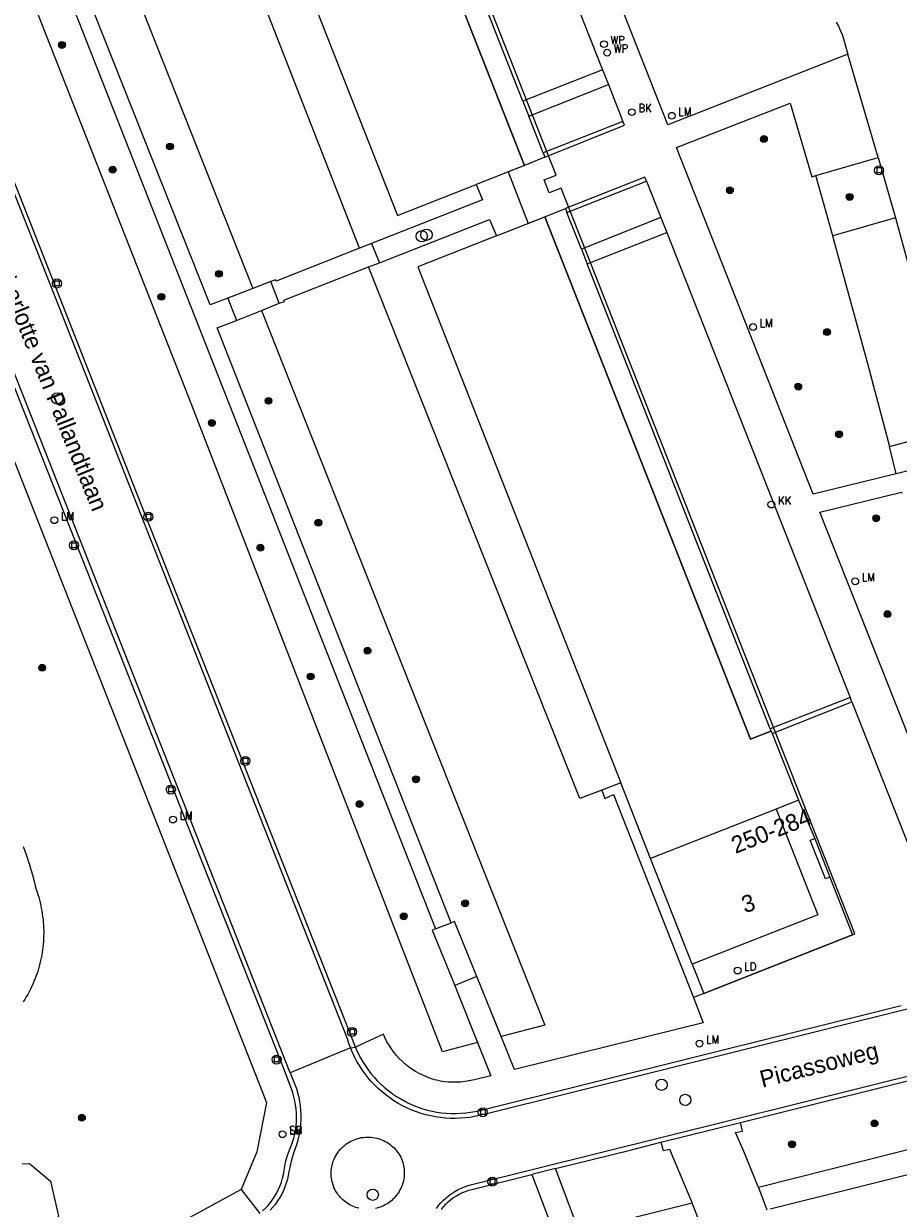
# Model space of a CAD drawing. Header units: metres. Extents: x 138165 to 154469, y 480134 to 494189.
# Tile 567 of 656: x 146293 to 146358, y 486988 to 487076. Entities that reach past the tile are written whole.
import ezdxf

# ---------------------------------------------------------------- set-up
doc = ezdxf.new("R2010")
doc.units = ezdxf.units.M
doc.header["$LTSCALE"] = 0.001
doc.header["$MEASUREMENT"] = 0
for name, color, linetype, lineweight in [('Level 5', 7, 'Continuous', 0), ('TOP-L-topo objecten punt', 7, 'Continuous', 0), ('TOP-L-topo objecten vlak', 7, 'Continuous', 0), ('TOP-L-verharding molgoot', 7, 'Continuous', 0), ('TOP-T-topo huisnummering naamgeving', 7, 'Continuous', 0)]:
    doc.layers.add(name, color=color, linetype=linetype, lineweight=lineweight)
doc.styles.add('Style-INTL_ISO', font='INTL_ISO.shx')
doc.styles.add('Style-STANDARD', font='STANDARD.shx')

# ---------------------------------------------------------------- blocks, each defined once
blk = doc.blocks.new('24')
at = {"layer": 'TOP-L-topo objecten punt', "color": 7, "linetype": 'Continuous', "lineweight": 0}
for radius in [0.025, 0.0182, 0.0115, 0.005]:
    blk.add_circle((0, 0), radius, dxfattribs=at)
blk = doc.blocks.new('121')
at = {"layer": 'TOP-L-topo objecten punt', "color": 7, "linetype": 'Continuous', "lineweight": 0}
blk.add_circle((0, 0), 0.025, dxfattribs=at)
at = {"layer": 'TOP-L-topo objecten punt', "color": 7, "linetype": 'Continuous', "lineweight": 0, "style": 'Style-STANDARD'}
blk.add_text('LD', height=0.06, dxfattribs=at).set_placement((0.0483, 0))
blk = doc.blocks.new('*U13')
at = {"layer": 'Level 5', "color": 7, "linetype": 'Continuous', "lineweight": 0}
blk.add_circle((0, 0), 0.0415, dxfattribs=at)
blk = doc.blocks.new('150')
at = {"layer": 'Level 5', "color": 7, "linetype": 'Continuous', "lineweight": 0}
blk.add_blockref('*U13', (0, 0), dxfattribs=at)
blk = doc.blocks.new('39')
at = {"layer": 'TOP-L-topo objecten punt', "color": 7, "linetype": 'Continuous', "lineweight": 0}
for p, q in [((0.0175, 0.0175), (-0.0175, 0.0175)), ((-0.0175, 0.0175), (-0.0175, -0.0175)), ((0.0175, 0.0175), (0.0175, -0.0175)), ((0.0175, -0.0175), (-0.0175, -0.0175))]:
    blk.add_line(p, q, dxfattribs=at)
blk.add_circle((0, 0), 0.0332, dxfattribs=at)
blk = doc.blocks.new('72')
at = {"layer": 'TOP-L-topo objecten punt', "color": 7, "linetype": 'Continuous', "lineweight": 0}
blk.add_circle((0, 0), 0.025, dxfattribs=at)
at = {"layer": 'TOP-L-topo objecten punt', "color": 7, "linetype": 'Continuous', "lineweight": 0, "style": 'Style-STANDARD'}
blk.add_text('BK', height=0.06, dxfattribs=at).set_placement((0.0483, 0))
blk = doc.blocks.new('73')
at = {"layer": 'TOP-L-topo objecten punt', "color": 7, "linetype": 'Continuous', "lineweight": 0}
blk.add_circle((0, 0), 0.025, dxfattribs=at)
at = {"layer": 'TOP-L-topo objecten punt', "color": 7, "linetype": 'Continuous', "lineweight": 0, "style": 'Style-STANDARD'}
blk.add_text('WP', height=0.06, dxfattribs=at).set_placement((0.0483, 0))
blk = doc.blocks.new('16')
at = {"layer": 'TOP-L-topo objecten punt', "color": 7, "linetype": 'Continuous', "lineweight": 0}
blk.add_circle((0, 0), 0.025, dxfattribs=at)
at = {"layer": 'TOP-L-topo objecten punt', "color": 7, "linetype": 'Continuous', "lineweight": 0, "style": 'Style-STANDARD'}
blk.add_text('LM', height=0.06, dxfattribs=at).set_placement((0.0483, 0))
blk = doc.blocks.new('119')
at = {"layer": 'TOP-L-topo objecten punt', "color": 7, "linetype": 'Continuous', "lineweight": 0}
blk.add_circle((0, 0), 0.025, dxfattribs=at)
at = {"layer": 'TOP-L-topo objecten punt', "color": 7, "linetype": 'Continuous', "lineweight": 0, "style": 'Style-STANDARD'}
blk.add_text('KK', height=0.06, dxfattribs=at).set_placement((0.0483, 0))
blk = doc.blocks.new('175')
at = {"layer": 'TOP-L-topo objecten punt', "color": 7, "linetype": 'Continuous', "lineweight": 0}
blk.add_circle((0, 0), 0.025, dxfattribs=at)
at = {"layer": 'TOP-L-topo objecten punt', "color": 7, "linetype": 'Continuous', "lineweight": 0, "style": 'Style-STANDARD'}
blk.add_text('SB', height=0.06, dxfattribs=at).set_placement((0.0483, 0))

msp = doc.modelspace()

# ---------------------------------------------------------------- linework, layer by layer
at = {"layer": 'TOP-L-topo objecten vlak', "flags": 128}
for points in [[(146302.044, 487125.98), (146296.328, 487123.73), (146320.854, 487061.434), (146326.635, 487063.71)], [(146318.071, 487059.019), (146292.774, 487123.745)], [(146284.681, 487120.465), (146310.215, 487056.06)], [(146308.384, 487055.341), (146307.068, 487054.85), (146281.513, 487119.191), (146283.111, 487119.835)], [(146277.806, 487117.765), (146279.395, 487118.401), (146280.778, 487117.982), (146323.663, 487008.938)], [(146326.746, 487000.571), (146324.171, 486999.9), (146305.508, 487048.031), (146281.278, 487109.586), (146278.79, 487115.75), (146277.806, 487117.765)], [(146272.74, 487113.573), (146317.151, 487000.865), (146317.265, 487000.518), (146317.394, 487000.176)], [(146317.761, 487000.246), (146317.415, 487001.117), (146302.301, 487039.42), (146273.063, 487113.7)], [(146312.972, 486998.357), (146268.208, 487111.87)], [(146353.994, 487073.29), (146340.74, 487068.088), (146329.751, 487095.997), (146331.743, 487096.782), (146330.859, 487099.027), (146328.867, 487098.243), (146328.399, 487099.43), (146339.828, 487103.879)], [(146326.261, 487096.668), (146335.943, 487072.143)], [(146342.548, 487006.331), (146343.392, 487004.186), (146354.343, 487008.497), (146354.507, 487008.562), (146332.901, 487063.442), (146332.017, 487063.094), (146331.645, 487064.038), (146332.529, 487064.386), (146320.685, 487094.468), (146320.418, 487094.363), (146318.917, 487093.772), (146330.2, 487065.114), (146328.991, 487064.637), (146330.483, 487060.846), (146331.693, 487061.322), (146346.821, 487022.898), (146348.33, 487023.492), (146348.358, 487023.503), (146348.427, 487023.321), (146350.363, 487018.404), (146348.72, 487017.757), (146351.787, 487009.968), (146342.548, 487006.331)], [(146330.2, 487065.114), (146318.917, 487093.772), (146320.418, 487094.363)], [(146330.085, 487069.828), (146320.418, 487094.363)], [(146353.141, 487075.659), (146353.295, 487075.36), (146353.435, 487075.054), (146353.56, 487074.741), (146353.614, 487074.592), (146353.994, 487073.29)], [(146356.224, 487065.682), (146353.994, 487073.29)], [(146335.943, 487072.143), (146330.085, 487069.828)], [(146335.943, 487072.143), (146336.372, 487071.056)], [(146330.52, 487068.723), (146336.372, 487071.056)], [(146336.372, 487071.056), (146337.442, 487068.347)], [(146330.085, 487069.828), (146330.52, 487068.723)], [(146357.541, 487042.415), (146351.446, 487040.911), (146341.391, 487066.434), (146349.735, 487069.69), (146351.339, 487064.272), (146351.63, 487064.356)], [(146331.583, 487066.026), (146330.52, 487068.723)], [(146337.442, 487068.347), (146331.583, 487066.026)], [(146331.707, 487065.718), (146337.57, 487068.068), (146337.442, 487068.347)], [(146331.707, 487065.718), (146330.2, 487065.114)], [(146331.583, 487066.026), (146331.707, 487065.718)], [(146351.63, 487064.356), (146356.224, 487065.682)], [(146356.224, 487065.682), (146357.492, 487061.242)], [(146330.2, 487065.114), (146326.635, 487063.71)], [(146326.635, 487063.71), (146327.101, 487062.565), (146318.954, 487059.367)], [(146339.178, 487063.96), (146339.063, 487064.252), (146333.213, 487061.926)], [(146333.32, 487061.656), (146339.178, 487063.96)], [(146339.178, 487063.96), (146340.241, 487061.265)], [(146352.879, 487059.933), (146351.63, 487064.356)], [(146331.693, 487061.322), (146333.213, 487061.926)], [(146333.213, 487061.926), (146333.32, 487061.656)], [(146319.534, 487057.936), (146327.636, 487061.138), (146328.133, 487059.92)], [(146328.133, 487059.92), (146331.693, 487061.322)], [(146348.33, 487023.492), (146346.821, 487022.898), (146331.693, 487061.322)], [(146334.386, 487058.946), (146333.32, 487061.656)], [(146340.241, 487061.265), (146334.386, 487058.946)], [(146340.241, 487061.265), (146340.67, 487060.177)], [(146357.492, 487061.242), (146352.879, 487059.933)], [(146357.492, 487061.242), (146361.15, 487047.863), (146361.708, 487045.69)], [(146334.815, 487057.855), (146340.67, 487060.177)], [(146340.67, 487060.177), (146354.159, 487025.972)], [(146318.954, 487059.367), (146318.071, 487059.019)], [(146318.954, 487059.367), (146319.534, 487057.936)], [(146328.133, 487059.92), (146322.346, 487057.642), (146337.289, 487019.689)], [(146352.879, 487059.933), (146352.865, 487059.929), (146355.441, 487050.53), (146357.056, 487044.422)], [(146318.071, 487059.019), (146311.924, 487056.586), (146311.911, 487056.694), (146311.537, 487056.579)], [(146334.386, 487058.946), (146334.815, 487057.855)], [(146312.163, 487054.962), (146312.544, 487055.102), (146312.486, 487055.196), (146318.737, 487057.646)], [(146318.737, 487057.646), (146319.534, 487057.936)], [(146335.881, 487019.135), (146334.278, 487018.53), (146318.737, 487057.646)], [(146348.267, 487023.652), (146334.815, 487057.855)], [(146311.537, 487056.579), (146310.215, 487056.06)], [(146312.163, 487054.962), (146311.537, 487056.579)], [(146310.215, 487056.06), (146308.384, 487055.341)], [(146308.384, 487055.341), (146309.005, 487053.694)], [(146310.858, 487054.438), (146312.163, 487054.962)], [(146309.005, 487053.694), (146310.858, 487054.438)], [(146310.858, 487054.438), (146331.701, 487001.864), (146328.476, 487001.023)], [(146324.813, 487009.386), (146307.598, 487053.147), (146309.005, 487053.694)], [(146310.937, 486988.182), (146311.142, 486988.381), (146311.336, 486988.591), (146311.517, 486988.811), (146311.685, 486989.041), (146311.841, 486989.28), (146311.983, 486989.528), (146312.111, 486989.783), (146312.224, 486990.045), (146312.322, 486990.313), (146312.405, 486990.586), (146312.473, 486990.864), (146312.532, 486991.187), (146312.571, 486991.477), (146312.627, 486991.764), (146312.697, 486992.048), (146312.784, 486992.328), (146312.885, 486992.602), (146313.035, 486992.963), (146313.138, 486993.253), (146313.226, 486993.547), (146313.298, 486993.845), (146313.355, 486994.147), (146313.396, 486994.451), (146313.421, 486994.757), (146313.43, 486995.064), (146313.423, 486995.371), (146313.4, 486995.677), (146313.362, 486995.981), (146313.307, 486996.284), (146313.237, 486996.582), (146313.151, 486996.877), (146313.05, 486997.167), (146312.289, 486999.155), (146291.855, 487050.903)], [(146290.048, 487049.91), (146311.214, 486996.17), (146310.513, 486992.544), (146309.362, 486989.756)], [(146357.056, 487044.422), (146361.708, 487045.69)], [(146357.541, 487042.415), (146357.056, 487044.422)], [(146362.274, 487043.583), (146357.541, 487042.415)], [(146364.097, 487016.321), (146361.466, 487015.523), (146351.939, 487039.602), (146357.946, 487041.076), (146357.967, 487040.99)], [(146354.159, 487025.972), (146348.267, 487023.652)], [(146348.427, 487023.321), (146354.285, 487025.653)], [(146354.285, 487025.653), (146354.159, 487025.972)], [(146354.285, 487025.653), (146362.619, 487004.519)], [(146348.267, 487023.652), (146348.33, 487023.492)], [(146348.33, 487023.492), (146348.358, 487023.503), (146348.427, 487023.321)], [(146348.427, 487023.321), (146350.363, 487018.404)], [(146337.289, 487019.689), (146335.881, 487019.135)], [(146335.881, 487019.135), (146336.123, 487018.518), (146336.747, 487018.826), (146342.622, 487003.888)], [(146339.482, 487014.12), (146337.289, 487019.689)], [(146350.363, 487018.404), (146348.72, 487017.757)], [(146350.363, 487018.404), (146351.553, 487015.588)], [(146348.72, 487017.757), (146339.482, 487014.12)], [(146348.72, 487017.757), (146351.787, 487009.968), (146342.548, 487006.331), (146339.482, 487014.12)], [(146352.675, 487012.736), (146352.35, 487012.608), (146351.227, 487015.46), (146351.553, 487015.588)], [(146351.553, 487015.588), (146352.675, 487012.736)], [(146293.315, 487014.991), (146293.42, 487014.721), (146293.507, 487014.486), (146293.591, 487014.252), (146293.674, 487014.012), (146293.764, 487013.739), (146293.842, 487013.488), (146293.921, 487013.223), (146293.99, 487012.98), (146294.056, 487012.736), (146294.116, 487012.498), (146294.176, 487012.254), (146294.23, 487012.008), (146294.256, 487011.89), (146294.271, 487011.849), (146294.343, 487011.645), (146294.401, 487011.464), (146294.462, 487011.261), (146294.513, 487011.08), (146294.566, 487010.87), (146294.614, 487010.662), (146294.658, 487010.451), (146294.691, 487010.267), (146294.727, 487010.056), (146294.756, 487009.841), (146294.782, 487009.625), (146294.798, 487009.438), (146294.814, 487009.228), (146294.825, 487009.008), (146294.83, 487008.821), (146294.831, 487008.61), (146294.829, 487008.423), (146294.821, 487008.208), (146294.808, 487007.991), (146294.793, 487007.804), (146294.772, 487007.595), (146294.748, 487007.403), (146294.717, 487007.193), (146294.686, 487007.008), (146294.646, 487006.8), (146294.607, 487006.617), (146294.557, 487006.403), (146294.503, 487006.197), (146294.446, 487005.991), (146294.39, 487005.811), (146294.323, 487005.608), (146294.259, 487005.429), (146294.185, 487005.232), (146294.113, 487005.054), (146294.03, 487004.862), (146293.94, 487004.662), (146293.857, 487004.491), (146293.76, 487004.3), (146293.656, 487004.11), (146293.553, 487003.927), (146293.442, 487003.741), (146293.328, 487003.56)], [(146352.675, 487012.736), (146354.343, 487008.497), (146343.392, 487004.186), (146342.622, 487003.888)], [(146326.699, 487005.437), (146325.058, 487009.482), (146324.813, 487009.386)], [(146323.663, 487008.938), (146323.419, 487008.843), (146325.075, 487004.774)], [(146323.663, 487008.938), (146324.813, 487009.386)], [(146326.699, 487005.437), (146325.075, 487004.774)], [(146328.476, 487001.023), (146326.699, 487005.437)], [(146325.075, 487004.774), (146325.245, 487004.341), (146326.746, 487000.571)], [(146342.622, 487003.888), (146343.353, 487002.028), (146329.46, 486998.579), (146328.476, 487001.023)], [(146358.443, 487003.049), (146327.341, 486995.311), (146327.007, 486995.235), (146326.887, 486995.206), (146326.534, 486995.131), (146326.177, 486995.071), (146325.819, 486995.028), (146325.458, 486995), (146325.097, 486994.989), (146324.736, 486994.993), (146324.375, 486995.013), (146324.016, 486995.05), (146323.658, 486995.102), (146323.304, 486995.17), (146322.952, 486995.253), (146322.605, 486995.352), (146322.262, 486995.467), (146321.925, 486995.596), (146321.594, 486995.74), (146321.269, 486995.899), (146321.227, 486995.921), (146320.908, 486996.099), (146320.597, 486996.291), (146320.295, 486996.496), (146320.002, 486996.715), (146319.719, 486996.946), (146319.446, 486997.189), (146319.184, 486997.444), (146318.934, 486997.71), (146318.695, 486997.986), (146318.469, 486998.273), (146318.256, 486998.57), (146318.056, 486998.875), (146317.869, 486999.189), (146317.696, 486999.511), (146317.538, 486999.84), (146317.394, 487000.176)], [(146317.761, 487000.246), (146317.828, 487000.083), (146317.974, 486999.764), (146318.133, 486999.452), (146318.307, 486999.148), (146318.494, 486998.852), (146318.695, 486998.564), (146318.908, 486998.287), (146319.134, 486998.019), (146319.372, 486997.762), (146319.622, 486997.515), (146319.882, 486997.281), (146320.153, 486997.059), (146320.434, 486996.849), (146320.496, 486996.805), (146320.79, 486996.606), (146321.093, 486996.421), (146321.405, 486996.25), (146321.723, 486996.092), (146322.049, 486995.95), (146322.38, 486995.822), (146322.717, 486995.709), (146323.059, 486995.611), (146323.405, 486995.529), (146323.754, 486995.463), (146324.105, 486995.412), (146324.459, 486995.377), (146324.814, 486995.358), (146325.169, 486995.355), (146325.524, 486995.369), (146325.878, 486995.398), (146326.231, 486995.443), (146326.581, 486995.503), (146326.928, 486995.58), (146357.912, 487003.291)], [(146326.746, 487000.571), (146327.722, 486998.119), (146326.517, 486997.838), (146325.828, 486997.706), (146325.504, 486997.667), (146325.209, 486997.649), (146324.912, 486997.647), (146324.617, 486997.661), (146324.322, 486997.69), (146324.03, 486997.736), (146323.74, 486997.797), (146323.573, 486997.843), (146323.282, 486997.936), (146322.996, 486998.044), (146322.716, 486998.166), (146322.443, 486998.304), (146322.177, 486998.455), (146321.92, 486998.62), (146321.672, 486998.798), (146321.434, 486998.989), (146321.205, 486999.192), (146320.988, 486999.407), (146320.783, 486999.633), (146320.589, 486999.87), (146320.408, 487000.116), (146320.24, 487000.371), (146320.086, 487000.635), (146319.946, 487000.907), (146319.82, 487001.185), (146317.761, 487000.246)], [(146348.267, 486988.333), (146362.35, 486991.839), (146363.616, 486992.157), (146364.837, 486992.465), (146367.279, 486993.088), (146369.718, 486993.718), (146372.156, 486994.356), (146374.591, 486995.002), (146377.025, 486995.656), (146378.241, 486995.986), (146379.699, 486996.384), (146382.128, 486997.054), (146383.754, 486997.517), (146385.467, 486998.008), (146387.179, 486998.501), (146388.606, 486998.914), (146390.316, 486999.413), (146392.026, 486999.914), (146393.451, 487000.334), (146395.159, 487000.84)], [(146317.394, 487000.176), (146312.972, 486998.357)], [(146317.394, 487000.176), (146317.761, 487000.246)], [(146323.724, 486988.367), (146323.883, 486988.579), (146324.055, 486988.782), (146324.239, 486988.974), (146324.434, 486989.154), (146324.639, 486989.323), (146324.854, 486989.479), (146325.078, 486989.621), (146325.31, 486989.75), (146325.55, 486989.865), (146325.796, 486989.965), (146326.048, 486990.049), (146326.235, 486990.102), (146359.844, 486998.464), (146362.818, 486999.273), (146365.19, 486999.88), (146367.792, 487000.554)], [(146312.972, 486998.357), (146313.313, 486997.493), (146313.421, 486997.182), (146313.514, 486996.866), (146313.592, 486996.546), (146313.653, 486996.222), (146313.699, 486995.896), (146313.73, 486995.568), (146313.744, 486995.239), (146313.742, 486994.91), (146313.724, 486994.581), (146313.691, 486994.253), (146313.641, 486993.928), (146313.576, 486993.605), (146313.495, 486993.285), (146313.398, 486992.97), (146313.274, 486992.628), (146313.241, 486992.504), (146313.132, 486992.175), (146313.038, 486991.841), (146312.959, 486991.502), (146312.896, 486991.161), (146312.892, 486991.133), (146312.877, 486991.088), (146312.826, 486990.8), (146312.758, 486990.516), (146312.676, 486990.235), (146312.578, 486989.96), (146312.465, 486989.69), (146312.338, 486989.426), (146312.197, 486989.171), (146312.041, 486988.923), (146311.873, 486988.684), (146311.691, 486988.455), (146311.498, 486988.236)], [(146346.09, 486994.695), (146362.201, 486998.715)], [(146362.201, 486998.715), (146363.461, 486993.959), (146347.42, 486989.916)], [(146340.238, 486993.235), (146346.09, 486994.695)], [(146347.42, 486989.916), (146346.291, 486992.68), (146345.715, 486993.956), (146346.228, 486994.061), (146346.09, 486994.695)], [(146318.011, 486988.378), (146317.898, 486988.408), (146317.785, 486988.444), (146317.675, 486988.484), (146317.566, 486988.529), (146317.446, 486988.585), (146317.342, 486988.64), (146317.241, 486988.7), (146317.13, 486988.772), (146317.022, 486988.849), (146316.93, 486988.922), (146316.841, 486988.999), (146316.756, 486989.08), (146316.674, 486989.165), (146316.586, 486989.264), (146316.504, 486989.367), (146316.435, 486989.463), (146316.37, 486989.561), (146316.307, 486989.665), (146316.247, 486989.782), (146316.186, 486989.914), (146316.139, 486990.037), (146316.093, 486990.175), (146316.054, 486990.316), (146316.026, 486990.444), (146316.003, 486990.588), (146315.987, 486990.733), (146315.979, 486990.878), (146315.98, 486991.024), (146315.988, 486991.17), (146316.002, 486991.3), (146316.023, 486991.43), (146316.054, 486991.572), (146316.092, 486991.713), (146316.138, 486991.851), (146316.191, 486991.987), (146316.252, 486992.12), (146316.313, 486992.236), (146316.387, 486992.361), (146316.468, 486992.483), (146316.547, 486992.588), (146316.64, 486992.7), (146316.739, 486992.807), (146316.844, 486992.908), (146316.955, 486993.003), (146317.07, 486993.092), (146317.178, 486993.167), (146317.302, 486993.244), (146317.417, 486993.307), (146317.548, 486993.37)], [(146317.548, 486993.37), (146317.68, 486993.425), (146317.804, 486993.471), (146317.944, 486993.515), (146318.073, 486993.548), (146318.217, 486993.577), (146318.348, 486993.597), (146318.494, 486993.611), (146318.626, 486993.617), (146318.759, 486993.617), (146318.906, 486993.609), (146319.037, 486993.595), (146319.183, 486993.572), (146319.312, 486993.544), (146319.44, 486993.51), (146319.58, 486993.465), (146319.704, 486993.418), (146319.825, 486993.365), (146319.957, 486993.3), (146320.072, 486993.235), (146320.184, 486993.164), (146320.292, 486993.088), (146320.397, 486993.006), (146320.508, 486992.91), (146320.604, 486992.819), (146320.705, 486992.711), (146320.79, 486992.61), (146320.879, 486992.493), (146320.954, 486992.384), (146321.031, 486992.259), (146321.094, 486992.142), (146321.157, 486992.009), (146321.208, 486991.887), (146321.254, 486991.757), (146321.284, 486991.643), (146321.31, 486991.528), (146321.33, 486991.413), (146321.347, 486991.281), (146321.357, 486991.149), (146321.361, 486991.032), (146321.359, 486990.914), (146321.352, 486990.782), (146321.34, 486990.665), (146321.32, 486990.534), (146321.297, 486990.419), (146321.265, 486990.29), (146321.232, 486990.177), (146321.193, 486990.066), (146321.15, 486989.957), (146321.096, 486989.836), (146321.043, 486989.731), (146320.977, 486989.616), (146320.907, 486989.504), (146320.839, 486989.407), (146320.768, 486989.314), (146320.692, 486989.224), (146320.603, 486989.126), (146320.519, 486989.043), (146320.432, 486988.964), (146320.342, 486988.889), (146320.248, 486988.818), (146320.139, 486988.742), (146320.04, 486988.68), (146319.937, 486988.622), (146319.832, 486988.569), (146319.712, 486988.514), (146319.589, 486988.465), (146319.477, 486988.427), (146319.35, 486988.39), (146319.236, 486988.362)], [(146332.478, 486991.299), (146337.966, 486992.668), (146340.238, 486993.235)], [(146340.238, 486993.235), (146340.392, 486992.627), (146340.875, 486992.726), (146342.533, 486988.751)], [(146293.257, 486991.651), (146293.798, 486991.682), (146295.336, 486990.368)], [(146332.478, 486991.299), (146330.738, 486990.865)], [(146342.533, 486988.751), (146334.235, 486986.679), (146332.478, 486991.299)], [(146295.336, 486990.368), (146295.922, 486987.796), (146294.787, 486985.595), (146278.208, 486976.428)], [(146330.738, 486990.865), (146332.494, 486986.269), (146322.256, 486983.718), (146320.581, 486983.353)], [(146324.089, 486988.303), (146324.244, 486988.498), (146324.412, 486988.682), (146324.59, 486988.856), (146324.78, 486989.017), (146324.98, 486989.166), (146325.188, 486989.302), (146325.405, 486989.424), (146325.63, 486989.532), (146325.861, 486989.626), (146326.097, 486989.704), (146326.338, 486989.767), (146330.738, 486990.865)], [(146309.362, 486989.756), (146283.019, 486975.416), (146277.191, 486972.272), (146274.179, 486971.387)], [(146309.362, 486989.756), (146310.722, 486987.995)], [(146347.42, 486989.916), (146348.032, 486988.275)], [(146343.203, 486987.089), (146342.533, 486988.751)]]:
    msp.add_lwpolyline(points, dxfattribs=at)
at = {"layer": 'TOP-L-verharding molgoot', "flags": 128}
msp.add_lwpolyline([(146357.492, 487061.242), (146361.15, 487047.863), (146361.708, 487045.69)], dxfattribs=at)

# ---------------------------------------------------------------- block references
at = {"layer": 'TOP-L-topo objecten punt', "xscale": 10, "yscale": 10, "zscale": 10}
for name, p in [('24', (146296.176, 487073.973)), ('73', (146336.047, 487074.029)), ('73', (146336.285, 487073.403)), ('72', (146338.1, 487069.027)), ('16', (146341.039, 487068.763)), ('24', (146347.815, 487067.05)), ('24', (146304.12, 487066.502)), ('24', (146299.91, 487064.795)), ('39', (146356.284, 487064.744)), ('24', (146345.31, 487063.281)), ('24', (146354.121, 487062.788)), ('150', (146322.639, 487059.894)), ('150', (146322.994, 487060.003)), ('39', (146295.802, 487056.421)), ('24', (146307.725, 487057.132)), ('24', (146303.487, 487055.438)), ('16', (146347.017, 487053.216)), ('24', (146352.457, 487052.844)), ('24', (146350.341, 487048.832)), ('150', (146295.824, 487047.968)), ('24', (146311.37, 487047.787)), ('24', (146307.205, 487046.162)), ('24', (146353.34, 487045.332)), ('119', (146348.364, 487040.157)), ('16', (146295.615, 487039.002)), ('39', (146302.537, 487039.26)), ('24', (146356.072, 487039.15)), ('24', (146315.039, 487038.817)), ('39', (146297.056, 487037.152)), ('24', (146310.777, 487036.981)), ('16', (146354.532, 487034.509)), ('24', (146356.906, 487032.099)), ('24', (146318.656, 487029.399)), ('24', (146294.719, 487028.147)), ('24', (146314.469, 487027.507)), ('39', (146309.662, 487021.286)), ('24', (146322.22, 487019.943)), ('39', (146304.185, 487019.19)), ('24', (146318.07, 487018.117)), ('16', (146304.342, 487016.978)), ('24', (146325.833, 487010.818)), ('24', (146321.318, 487009.862)), ('121', (146345.882, 487005.868)), ('39', (146317.518, 487001.361)), ('16', (146343.078, 487000.496)), ('39', (146311.962, 486999.322)), ('150', (146340.288, 486997.472)), ('150', (146342.032, 486996.352)), ('39', (146327.134, 486995.45)), ('24', (146297.644, 486995.041)), ('24', (146355.956, 486994.622)), ('175', (146312.404, 486993.829)), ('16', (146312.404, 486993.829)), ('24', (146349.876, 486993.088)), ('39', (146327.833, 486990.336)), ('150', (146319.04, 486989.376))]:
    msp.add_blockref(name, p, dxfattribs=at)

# ---------------------------------------------------------------- texts
at = {"layer": 'TOP-T-topo huisnummering naamgeving', "style": 'Style-INTL_ISO'}
for s, rotation, p in [('Charlotte van Pallandtlaan', 291.9, (146291.119, 487057.748)), ('250-284', 21.5, (146345.723, 487014.452)), ('3', 17.5, (146346.405, 487010.087)), ('Picassoweg', 14.3, (146347.698, 486997.244))]:
    msp.add_text(s, height=1.25, rotation=rotation, dxfattribs=at).set_placement(p)

doc.saveas('drawing.dxf')
